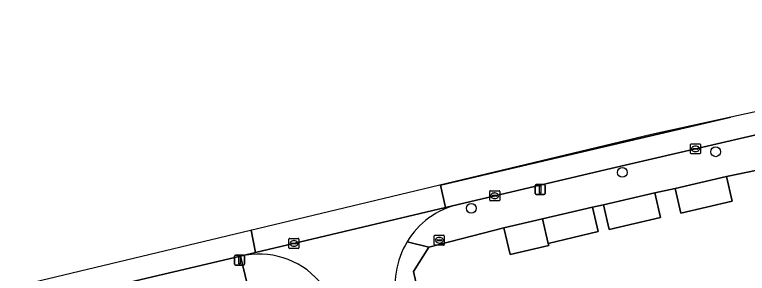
# Model space of a CAD drawing. Extents: x 158455 to 159797, y 387218 to 388672.
# Drawn here: x 159374.6 to 159447.8, y 388633.4 to 388659.3 of the extents above; entities that cross this region are included whole.
import ezdxf

# ---------------------------------------------------------------- set-up
doc = ezdxf.new("R2010")
doc.units = 0
for name, color, linetype in [('IMGEO_Berm_groen', 7, 'Continuous'), ('IMGEO_Boom', 7, 'Continuous'), ('IMGEO_Erf', 7, 'Continuous'), ('IMGEO_Kolk', 7, 'Continuous'), ('IMGEO_Lichtmast', 7, 'Continuous'), ('IMGEO_Muur', 7, 'Continuous'), ('IMGEO_Pand', 7, 'Continuous'), ('IMGEO_Rijbaan_lokaal_gesloten', 7, 'Continuous'), ('IMGEO_Rijbaan_lokaal_open', 7, 'Continuous'), ('IMGEO_Rioolput', 7, 'Continuous'), ('IMGEO_Voetpad_open', 7, 'Continuous')]:
    doc.layers.add(name, color=color, linetype=linetype)

msp = doc.modelspace()

# ---------------------------------------------------------------- linework, layer by layer
at = {"layer": 'IMGEO_Berm_groen'}
msp.add_lwpolyline([(159397.194, 388635.118), (159397.883, 388632.198), (159377.921, 388627.491), (159377.21, 388630.406), (159376.923, 388630.338), (159355.693, 388625.149), (159351.265, 388623.959), (159350.34, 388623.656), (159351.188, 388620.132), (159368.532, 388624.236)], dxfattribs=at)
msp.add_lwpolyline([(159397.883, 388632.198), (159397.194, 388635.118), (159377.21, 388630.406), (159377.921, 388627.491)], close=True, dxfattribs=at)
msp.add_arc((159399.01, 388627.25), 8.075, 41.71107, 102.99954, dxfattribs=at)
at = {"layer": 'IMGEO_Boom'}
for centre in [(159444.659, 388645.555), (159435.335, 388643.488), (159420.236, 388639.906)]:
    msp.add_circle(centre, 0.489, dxfattribs=at)
at = {"layer": 'IMGEO_Erf'}
msp.add_lwpolyline([(159451.868, 388644.364), (159445.734, 388643.093), (159446.317, 388640.616), (159441.193, 388639.41), (159440.61, 388641.886), (159438.564, 388641.46), (159439.145, 388638.992), (159434.026, 388637.787), (159433.445, 388640.254), (159432.346, 388640.028), (159432.925, 388637.57), (159427.928, 388636.393), (159427.98, 388636.174), (159424.126, 388635.266), (159423.495, 388637.943), (159416.004, 388636.018), (159414.457, 388633.572), (159415.603, 388628.582), (159416.279, 388625.64), (159416.926, 388622.822), (159420.381, 388607.781), (159422.596, 388606.359), (159455.946, 388614.208)], dxfattribs=at)
at = {"layer": 'IMGEO_Kolk'}
for p, q in [((159442.141, 388645.427), (159442.141, 388646.279)), ((159442.216, 388646.353), (159443.068, 388646.353)), ((159442.629, 388646.133), (159442.654, 388646.133)), ((159443.142, 388646.279), (159443.142, 388645.427)), ((159443.068, 388645.353), (159442.216, 388645.353)), ((159442.4, 388645.847), (159442.4, 388645.859)), ((159442.838, 388645.81), (159442.44, 388645.81)), ((159442.443, 388645.896), (159442.841, 388645.896)), ((159442.652, 388645.573), (159442.627, 388645.573)), ((159442.884, 388645.859), (159442.884, 388645.847)), ((159422.086, 388640.729), (159422.086, 388641.581)), ((159422.161, 388641.655), (159423.013, 388641.655)), ((159422.345, 388641.149), (159422.345, 388641.161)), ((159422.783, 388641.112), (159422.385, 388641.112)), ((159422.388, 388641.198), (159422.786, 388641.198)), ((159422.574, 388641.435), (159422.599, 388641.435)), ((159422.829, 388641.161), (159422.829, 388641.149)), ((159423.087, 388641.581), (159423.087, 388640.729)), ((159423.013, 388640.655), (159422.161, 388640.655)), ((159422.597, 388640.875), (159422.572, 388640.875)), ((159402.021, 388635.959), (159402.021, 388636.811)), ((159402.096, 388636.885), (159402.948, 388636.885)), ((159402.509, 388636.665), (159402.534, 388636.665)), ((159403.022, 388636.811), (159403.022, 388635.959)), ((159402.948, 388635.885), (159402.096, 388635.885)), ((159402.28, 388636.379), (159402.28, 388636.391)), ((159402.718, 388636.342), (159402.32, 388636.342)), ((159402.323, 388636.428), (159402.721, 388636.428)), ((159402.532, 388636.105), (159402.507, 388636.105)), ((159402.764, 388636.391), (159402.764, 388636.379))]:
    msp.add_line(p, q, dxfattribs=at)
for points in [[(159442.141, 388645.427), (159442.141, 388646.279)], [(159442.216, 388646.353), (159443.068, 388646.353)], [(159443.142, 388646.279), (159443.142, 388645.427)], [(159443.068, 388645.353), (159442.216, 388645.353)], [(159422.086, 388640.729), (159422.086, 388641.581)], [(159422.161, 388641.655), (159423.013, 388641.655)], [(159423.087, 388641.581), (159423.087, 388640.729)], [(159423.013, 388640.655), (159422.161, 388640.655)], [(159402.021, 388635.959), (159402.021, 388636.811)], [(159402.096, 388636.885), (159402.948, 388636.885)], [(159403.022, 388636.811), (159403.022, 388635.959)], [(159402.948, 388635.885), (159402.096, 388635.885)]]:
    msp.add_lwpolyline(points, dxfattribs=at)
for centre, radius, start, end in [((159442.218, 388646.277), 0.0765, 91.55205, 178.44795), ((159442.218, 388646.277), 0.0765, 91.55205, 178.44795), ((159443.066, 388646.277), 0.0765, 1.55205, 88.44795), ((159443.066, 388646.277), 0.0765, 1.55205, 88.44795), ((159442.218, 388645.429), 0.0765, 181.55205, 268.44795), ((159442.218, 388645.429), 0.0765, 181.55205, 268.44795), ((159442.44, 388645.856), 0.0403, 85.87752, 175.75265), ((159442.437, 388645.846), 0.0366, 178.93798, 274.71019), ((159442.841, 388645.853), 0.043, 264.86636, 352.45326), ((159442.845, 388645.858), 0.0386, 1.73085, 96.63898), ((159443.066, 388645.429), 0.0765, 271.55205, 358.44795), ((159443.066, 388645.429), 0.0765, 271.55205, 358.44795), ((159422.163, 388641.579), 0.0765, 91.55205, 178.44795), ((159422.163, 388641.579), 0.0765, 91.55205, 178.44795), ((159422.385, 388641.158), 0.0403, 85.87752, 175.75265), ((159422.382, 388641.148), 0.0366, 178.93798, 274.71019), ((159422.786, 388641.155), 0.043, 264.86636, 352.45326), ((159422.79, 388641.16), 0.0386, 1.73085, 96.63898), ((159423.011, 388641.579), 0.0765, 1.55205, 88.44795), ((159423.011, 388641.579), 0.0765, 1.55205, 88.44795), ((159422.163, 388640.731), 0.0765, 181.55205, 268.44795), ((159422.163, 388640.731), 0.0765, 181.55205, 268.44795), ((159423.011, 388640.731), 0.0765, 271.55205, 358.44795), ((159423.011, 388640.731), 0.0765, 271.55205, 358.44795), ((159402.098, 388636.809), 0.0765, 91.55205, 178.44795), ((159402.098, 388636.809), 0.0765, 91.55205, 178.44795), ((159402.946, 388636.809), 0.0765, 1.55205, 88.44795), ((159402.946, 388636.809), 0.0765, 1.55205, 88.44795), ((159402.098, 388635.961), 0.0765, 181.55205, 268.44795), ((159402.098, 388635.961), 0.0765, 181.55205, 268.44795), ((159402.32, 388636.388), 0.0403, 85.87752, 175.75265), ((159402.317, 388636.378), 0.0366, 178.93798, 274.71019), ((159402.721, 388636.385), 0.043, 264.86636, 352.45326), ((159402.725, 388636.39), 0.0386, 1.73085, 96.63898), ((159402.946, 388635.961), 0.0765, 271.55205, 358.44795), ((159402.946, 388635.961), 0.0765, 271.55205, 358.44795)]:
    msp.add_arc(centre, radius, start, end, dxfattribs=at)
for centre, major_axis, ratio, start_param, end_param in [((159442.628, 388645.853), (-0.387, 0.002), 0.722429, 4.712389, 7.853982), ((159442.653, 388645.853), (-0.39, 0.002), 0.717154, 1.570796, 4.712389), ((159422.573, 388641.155), (-0.387, 0.002), 0.722429, 4.712389, 7.853982), ((159422.598, 388641.155), (-0.39, 0.002), 0.717154, 1.570796, 4.712389), ((159402.508, 388636.385), (-0.387, 0.002), 0.722429, 4.712389, 7.853982), ((159402.533, 388636.385), (-0.39, 0.002), 0.717154, 1.570796, 4.712389)]:
    msp.add_ellipse(centre, major_axis=major_axis, ratio=ratio, start_param=start_param, end_param=end_param, dxfattribs=at)
at = {"layer": 'IMGEO_Lichtmast'}
for p, q in [((159426.625, 388641.385), (159426.625, 388642.185)), ((159426.625, 388642.185), (159426.625, 388641.385)), ((159426.725, 388642.285), (159427.515, 388642.285)), ((159427.515, 388642.285), (159426.725, 388642.285)), ((159427.615, 388642.185), (159427.615, 388641.385)), ((159427.615, 388641.385), (159427.615, 388642.185)), ((159427.515, 388641.285), (159426.725, 388641.285)), ((159426.725, 388641.285), (159427.515, 388641.285)), ((159396.592, 388634.312), (159396.592, 388635.112)), ((159396.592, 388635.112), (159396.592, 388634.312)), ((159396.692, 388635.212), (159397.482, 388635.212)), ((159397.482, 388635.212), (159396.692, 388635.212)), ((159397.582, 388635.112), (159397.582, 388634.312)), ((159397.582, 388634.312), (159397.582, 388635.112)), ((159397.482, 388634.212), (159396.692, 388634.212)), ((159396.692, 388634.212), (159397.482, 388634.212))]:
    msp.add_line(p, q, dxfattribs=at)
for points in [[(159427.045, 388642.16), (159427.195, 388642.16), (159427.195, 388641.41), (159427.045, 388641.41), (159427.045, 388642.16)], [(159397.012, 388635.087), (159397.162, 388635.087), (159397.162, 388634.337), (159397.012, 388634.337), (159397.012, 388635.087)]]:
    msp.add_lwpolyline(points, dxfattribs=at)
for centre, start, end in [((159426.725, 388642.185), 90, 180), ((159426.725, 388642.185), 90, 180), ((159427.515, 388642.185), 0, 90), ((159427.515, 388642.185), 360, 90), ((159426.725, 388641.385), 180, 270), ((159426.725, 388641.385), 180, 270), ((159427.515, 388641.385), 270, 0), ((159427.515, 388641.385), 270, 0), ((159396.692, 388635.112), 90, 180), ((159396.692, 388635.112), 90, 180), ((159397.482, 388635.112), 0, 90), ((159397.482, 388635.112), 360, 90), ((159396.692, 388634.312), 180, 270), ((159396.692, 388634.312), 180, 270), ((159397.482, 388634.312), 270, 0), ((159397.482, 388634.312), 270, 0)]:
    msp.add_arc(centre, 0.1, start, end, dxfattribs=at)
at = {"layer": 'IMGEO_Muur'}
msp.add_lwpolyline([(159451.868, 388644.364), (159445.734, 388643.093)], dxfattribs=at)
at = {"layer": 'IMGEO_Pand'}
for points in [[(159440.61, 388641.886), (159441.193, 388639.41), (159446.317, 388640.616), (159445.734, 388643.093)], [(159433.445, 388640.254), (159434.026, 388637.787), (159439.145, 388638.992), (159438.564, 388641.46)], [(159427.349, 388638.851), (159427.928, 388636.393), (159432.925, 388637.57), (159432.346, 388640.028)], [(159427.349, 388638.851), (159423.495, 388637.943), (159424.126, 388635.266), (159427.98, 388636.174), (159427.928, 388636.393)]]:
    msp.add_lwpolyline(points, close=True, dxfattribs=at)
at = {"layer": 'IMGEO_Rijbaan_lokaal_gesloten'}
for points in [[(159446.176, 388649.008), (159425.366, 388644.157), (159417.149, 388642.218), (159417.672, 388639.993), (159418.927, 388640.292), (159433.741, 388643.789), (159452.126, 388648.055), (159465.566, 388651.007), (159488.051, 388655.683), (159493.678, 388656.65), (159495.151, 388656.876), (159496.459, 388656.977), (159499.182, 388657.063), (159504.693, 388657.026), (159508.059, 388656.807), (159512.386, 388656.454), (159515.463, 388656.2), (159515.738, 388659.278), (159502.777, 388659.162), (159495.526, 388658.978), (159493.043, 388658.619), (159486.477, 388657.522), (159479.239, 388656.222)], [(159353.899, 388627.076), (159351.181, 388626.299), (159349.285, 388625.717), (159345.371, 388624.448), (159340.644, 388622.824), (159341.252, 388620.522), (159348.326, 388622.928), (159350.34, 388623.656), (159351.265, 388623.959), (159355.693, 388625.149), (159376.923, 388630.338), (159377.21, 388630.406), (159397.194, 388635.118), (159398.681, 388635.472), (159398.256, 388637.699), (159398.181, 388637.682)]]:
    msp.add_lwpolyline(points, close=True, dxfattribs=at)
msp.add_lwpolyline([(159398.181, 388637.682), (159398.256, 388637.699), (159398.681, 388635.472), (159417.672, 388639.993), (159417.149, 388642.218), (159425.366, 388644.157), (159446.176, 388649.008), (159438.255, 388647.28), (159398.181, 388637.682)], dxfattribs=at)
at = {"layer": 'IMGEO_Rijbaan_lokaal_open'}
msp.add_lwpolyline([(159418.927, 388640.292), (159417.672, 388639.993), (159398.681, 388635.472), (159397.194, 388635.118)], dxfattribs=at)
for centre, radius, start, end in [((159420.875, 388632.289), 8.237, 103.68386, 148.85692), ((159420.874, 388632.291), 8.235, 148.86308, 194.04942), ((159399.01, 388627.25), 8.075, 41.71107, 102.99954)]:
    msp.add_arc(centre, radius, start, end, dxfattribs=at)
at = {"layer": 'IMGEO_Rioolput'}
for p, q in [((159416.537, 388636.278), (159416.537, 388637.13)), ((159416.612, 388637.204), (159417.464, 388637.204)), ((159416.796, 388636.698), (159416.796, 388636.71)), ((159417.234, 388636.661), (159416.836, 388636.661)), ((159416.839, 388636.747), (159417.237, 388636.747)), ((159417.025, 388636.984), (159417.05, 388636.984)), ((159417.28, 388636.71), (159417.28, 388636.698)), ((159417.538, 388637.13), (159417.538, 388636.278)), ((159417.464, 388636.204), (159416.612, 388636.204)), ((159417.048, 388636.424), (159417.023, 388636.424))]:
    msp.add_line(p, q, dxfattribs=at)
for points in [[(159416.537, 388636.278), (159416.537, 388637.13)], [(159416.612, 388637.204), (159417.464, 388637.204)], [(159417.538, 388637.13), (159417.538, 388636.278)], [(159417.464, 388636.204), (159416.612, 388636.204)]]:
    msp.add_lwpolyline(points, dxfattribs=at)
for centre, radius, start, end in [((159416.614, 388637.128), 0.0765, 91.55205, 178.44795), ((159416.614, 388637.128), 0.0765, 91.55205, 178.44795), ((159416.836, 388636.707), 0.0403, 85.87752, 175.75265), ((159416.833, 388636.697), 0.0366, 178.93798, 274.71019), ((159417.237, 388636.704), 0.043, 264.86636, 352.45326), ((159417.241, 388636.709), 0.0386, 1.73085, 96.63898), ((159417.462, 388637.128), 0.0765, 1.55205, 88.44795), ((159417.462, 388637.128), 0.0765, 1.55205, 88.44795), ((159416.614, 388636.28), 0.0765, 181.55205, 268.44795), ((159416.614, 388636.28), 0.0765, 181.55205, 268.44795), ((159417.462, 388636.28), 0.0765, 271.55205, 358.44795), ((159417.462, 388636.28), 0.0765, 271.55205, 358.44795)]:
    msp.add_arc(centre, radius, start, end, dxfattribs=at)
for centre, major_axis, ratio, start_param, end_param in [((159417.024, 388636.704), (-0.387, 0.002), 0.722429, 4.712389, 7.853982), ((159417.049, 388636.704), (-0.39, 0.002), 0.717154, 1.570796, 4.712389)]:
    msp.add_ellipse(centre, major_axis=major_axis, ratio=ratio, start_param=start_param, end_param=end_param, dxfattribs=at)
at = {"layer": 'IMGEO_Voetpad_open'}
for points in [[(159533.961, 388654.682), (159526.819, 388655.263), (159515.463, 388656.2), (159512.386, 388656.454), (159508.059, 388656.807), (159504.693, 388657.026), (159499.182, 388657.063), (159496.459, 388656.977), (159495.151, 388656.876), (159493.678, 388656.65), (159488.051, 388655.683), (159465.566, 388651.007), (159452.126, 388648.055), (159433.741, 388643.789), (159418.927, 388640.292)], [(159413.826, 388636.549), (159416.004, 388636.018), (159423.495, 388637.943), (159427.349, 388638.851), (159432.346, 388640.028), (159433.445, 388640.254), (159438.564, 388641.46), (159440.61, 388641.886), (159445.734, 388643.093), (159451.868, 388644.364)], [(159425.036, 388559.784), (159426.39, 388562.346), (159427.834, 388565.081), (159429.624, 388568.432), (159429.316, 388569.933), (159428.775, 388572.576), (159429.734, 388572.771), (159429.503, 388573.641), (159428.864, 388576.418), (159428.298, 388578.881), (159428.082, 388579.949), (159426.984, 388579.764), (159422.68, 388597.911), (159420.381, 388607.781), (159416.926, 388622.822), (159416.279, 388625.64), (159415.603, 388628.582), (159414.457, 388633.572), (159416.004, 388636.018), (159413.826, 388636.549)]]:
    msp.add_lwpolyline(points, dxfattribs=at)
for centre, radius, start, end in [((159420.875, 388632.289), 8.237, 103.68386, 148.85692), ((159420.874, 388632.291), 8.235, 148.86308, 194.04942)]:
    msp.add_arc(centre, radius, start, end, dxfattribs=at)

doc.saveas('drawing.dxf')
